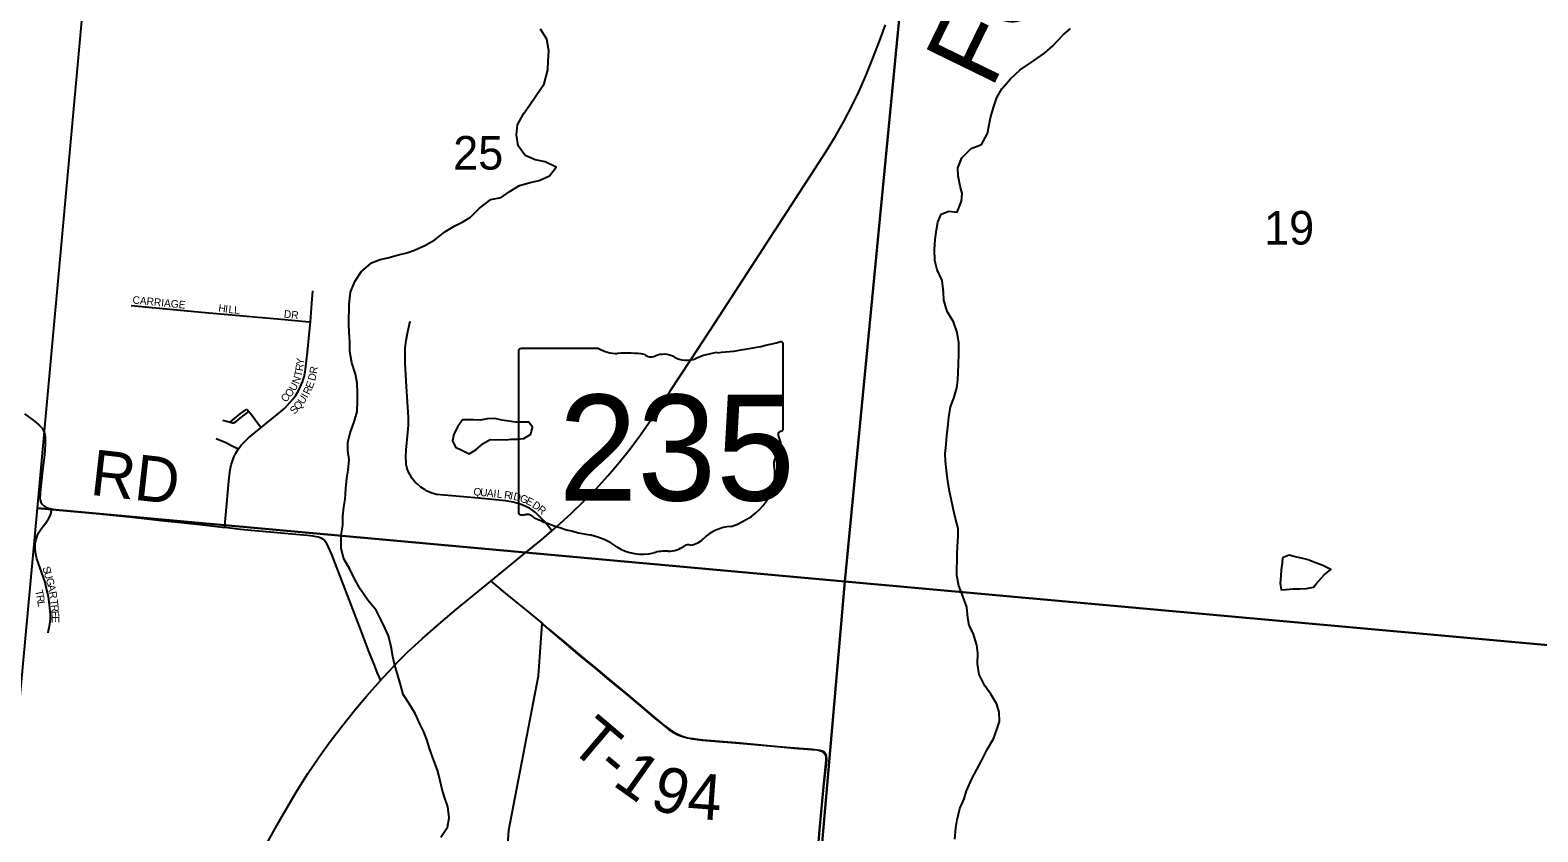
# Model space of a CAD drawing. Extents: x 0 to 680, y 0 to 440.
# Drawn here: x 166.66 to 196.03, y 357.26 to 372.88 of the extents above; entities that cross this region are included whole.
import ezdxf

# ---------------------------------------------------------------- set-up
doc = ezdxf.new("R2010")
doc.units = 0
for name, color, linetype in [('GM_X_Corporation', 7, 'Continuous'), ('GM_X_Minor_Lake', 7, 'Continuous'), ('GM_X_Minor_River', 7, 'Continuous'), ('GM_X_Minor_River_Text', 7, 'Continuous'), ('GM_X_Section', 7, 'Continuous'), ('GM_X_Section_Text', 7, 'Continuous'), ('GM_X_State_Location', 7, 'Continuous'), ('GM_X_State_Route', 7, 'Continuous'), ('GM_X_State_Shield', 7, 'Continuous'), ('GM_X_Township_Road', 7, 'Continuous'), ('GM_X_Township_Road_Text', 7, 'Continuous'), ('GM_X_Township_Subdivision', 7, 'Continuous'), ('GM_X_Township_Subdivision_Text', 7, 'Continuous')]:
    doc.layers.add(name, color=color, linetype=linetype)

msp = doc.modelspace()

# ---------------------------------------------------------------- linework, layer by layer
at = {"layer": 'GM_X_Corporation'}
msp.add_lwpolyline([(175.704, 353.375), (175.98, 357.29), (176.006, 357.427), (176.56, 360.297), (176.63, 361.309), (176.754, 361.204), (177.052, 360.953), (177.38, 360.675), (177.669, 360.438), (177.947, 360.205), (178.285, 359.928), (178.583, 359.677), (178.842, 359.456), (178.993, 359.333), (179.109, 359.244), (179.19, 359.191), (179.277, 359.146), (179.367, 359.111), (179.461, 359.085), (179.557, 359.067), (179.75, 359.045), (180.478, 358.986), (181.217, 358.917), (181.544, 358.889), (181.887, 358.862), (181.984, 358.852), (182.033, 358.844), (182.077, 358.829), (182.114, 358.808), (182.145, 358.765), (182.156, 358.727), (182.159, 358.663), (182.154, 358.578), (182.106, 358.135), (182.034, 357.36), (181.988, 356.826)], dxfattribs=at)
at = {"layer": 'GM_X_Minor_Lake'}
for points in [[(175.078, 365.285), (174.987, 365.155), (174.914, 365.002), (174.883, 364.871), (174.941, 364.752), (175.082, 364.684), (175.212, 364.623), (175.338, 364.699), (175.482, 364.822), (175.619, 364.898), (175.928, 364.894), (176.023, 364.904), (176.083, 364.906)], [(176.083, 364.906), (176.154, 364.909), (176.278, 364.919), (176.41, 365.007), (176.441, 365.143), (176.371, 365.239), (176.241, 365.24), (176.11, 365.236), (175.986, 365.255), (175.849, 365.275), (175.713, 365.312), (175.559, 365.302), (175.428, 365.28), (175.292, 365.282), (175.078, 365.285)], [(191.056, 362.592), (191.049, 362.497), (191.029, 362.361), (191.022, 362.242), (191.008, 362.099), (191.03, 361.974), (191.12, 361.979), (191.262, 361.989), (191.387, 361.988), (191.524, 361.998), (191.655, 362.02), (191.709, 362.085)], [(191.709, 362.085), (191.758, 362.144), (191.866, 362.262), (191.993, 362.367), (191.839, 362.446), (191.685, 362.502), (191.555, 362.557), (191.424, 362.588), (191.3, 362.613), (191.181, 362.644), (191.056, 362.592)]]:
    msp.add_lwpolyline(points, dxfattribs=at)
at = {"layer": 'GM_X_Minor_River'}
for points in [[(173.573, 361.221), (173.498, 361.377), (173.399, 361.574), (173.236, 361.772), (173.096, 361.976), (172.985, 362.174), (172.887, 362.377), (172.771, 362.574), (172.72, 362.777), (172.717, 363.039), (172.749, 363.228), (172.751, 363.407), (172.771, 363.579), (172.797, 363.739), (172.811, 363.946), (172.826, 364.148), (172.852, 364.302), (172.872, 364.51), (172.85, 364.683), (172.846, 364.843), (172.89, 365.027), (172.97, 365.246), (173.026, 365.447), (173.035, 365.649), (173.036, 365.803), (173.027, 366), (172.994, 366.172), (172.925, 366.393), (172.886, 366.613), (172.883, 366.804), (172.873, 366.988), (172.869, 367.148), (172.874, 367.54), (172.901, 367.772), (172.98, 367.979), (173.107, 368.167), (173.311, 368.343), (173.478, 368.406), (173.627, 368.44), (173.836, 368.497), (173.996, 368.536), (174.145, 368.588), (174.348, 368.68), (174.54, 368.791), (174.738, 368.943), (174.929, 369.065), (175.084, 369.141), (175.234, 369.234), (175.414, 369.41), (175.63, 369.579), (175.832, 369.618), (175.988, 369.723), (176.191, 369.846), (176.424, 369.914), (176.572, 369.948), (176.775, 370.04), (176.902, 370.205), (176.69, 370.309), (176.494, 370.347), (176.299, 370.432), (176.165, 370.624), (176.132, 370.833), (176.153, 371.028), (176.268, 371.247), (176.395, 371.418), (176.516, 371.6), (176.673, 371.83), (176.742, 372.102), (176.75, 372.281), (176.764, 372.471), (176.725, 372.697), (176.597, 372.894)], [(185.942, 372.1), (186.204, 372.277), (186.42, 372.429), (186.582, 372.569), (186.775, 372.775), (186.925, 372.91)], [(184.555, 369.349), (184.715, 369.329), (184.8, 369.542), (184.814, 369.69), (184.774, 369.839), (184.735, 370.036), (184.731, 370.196), (184.805, 370.391), (184.991, 370.567), (185.188, 370.648), (185.304, 370.86), (185.367, 371.168), (185.423, 371.37), (185.49, 371.565), (185.587, 371.73), (185.756, 371.924), (185.942, 372.1)], [(184.669, 357.113), (184.69, 357.333), (184.715, 357.487), (184.766, 357.712), (184.851, 357.901), (184.901, 358.055), (185.005, 358.291), (185.102, 358.468), (185.187, 358.64), (185.302, 358.858), (185.424, 359.07), (185.491, 359.248), (185.541, 359.408), (185.531, 359.586), (185.486, 359.741), (185.375, 359.939), (185.253, 360.101), (185.143, 360.322), (185.11, 360.53), (185.118, 360.738), (185.102, 360.893), (185.028, 361.125), (184.947, 361.275), (184.925, 361.424), (184.904, 361.632), (184.829, 361.847), (184.749, 362.05), (184.71, 362.252), (184.715, 362.668), (184.723, 362.817), (184.737, 363.019), (184.733, 363.167), (184.682, 363.358), (184.637, 363.555), (184.598, 363.745), (184.57, 363.894), (184.537, 364.085), (184.51, 364.293), (184.488, 364.477), (184.484, 364.626), (184.504, 364.804), (184.518, 364.982), (184.532, 365.136), (184.552, 365.332), (184.584, 365.534), (184.652, 365.705), (184.708, 365.907), (184.727, 366.055), (184.735, 366.203), (184.743, 366.364), (184.746, 366.572), (184.748, 366.785), (184.715, 366.988), (184.647, 367.191), (184.524, 367.394), (184.456, 367.615), (184.452, 367.77), (184.425, 367.996), (184.327, 368.205), (184.282, 368.39), (184.272, 368.604), (184.287, 368.794), (184.313, 368.983), (184.338, 369.132), (184.406, 369.291), (184.555, 369.349)], [(174.656, 357.155), (174.789, 357.344), (174.821, 357.528), (174.794, 357.742), (174.725, 357.951), (174.68, 358.106), (174.635, 358.308), (174.595, 358.457), (174.52, 358.649), (174.44, 358.881), (174.394, 359.036), (174.325, 359.204), (174.25, 359.359), (174.158, 359.562), (174.036, 359.766), (173.925, 359.934), (173.874, 360.13), (173.817, 360.327), (173.754, 360.524), (173.726, 360.673), (173.693, 360.863), (173.642, 361.072), (173.573, 361.221)]]:
    msp.add_lwpolyline(points, dxfattribs=at)
at = {"layer": 'GM_X_Section'}
for points in [[(168.24, 379.344), (184.04, 377.807), (182.529, 362.131), (166.804, 363.56)], [(184.04, 377.807), (199.896, 376.255), (198.387, 360.701), (182.529, 362.131)], [(166.804, 363.56), (182.529, 362.131), (181.181, 346.635), (165.367, 348.048)], [(182.529, 362.131), (198.387, 360.701), (196.814, 345.237), (181.181, 346.635)]]:
    msp.add_lwpolyline(points, close=True, dxfattribs=at)
at = {"layer": 'GM_X_State_Route'}
msp.add_lwpolyline([(171.291, 357.062), (171.469, 357.391), (171.636, 357.688), (171.86, 358.064), (172.069, 358.393), (172.287, 358.716), (172.486, 358.992), (172.722, 359.302), (172.994, 359.646), (173.214, 359.906), (173.481, 360.202), (173.54, 360.268), (173.839, 360.587), (174.012, 360.759), (174.299, 361.022), (174.664, 361.344), (174.961, 361.595), (175.633, 362.143), (176.28, 362.671), (176.619, 362.947), (176.82, 363.121), (176.913, 363.201), (177.201, 363.462), (177.446, 363.698), (177.683, 363.941), (177.912, 364.193), (178.132, 364.452), (178.344, 364.718), (178.546, 364.991), (178.77, 365.309), (179.12, 365.835), (179.521, 366.444), (179.999, 367.178), (181.563, 369.583), (182.168, 370.523), (182.346, 370.813), (182.514, 371.108), (182.672, 371.409), (182.798, 371.672), (182.936, 371.983), (183.083, 372.343), (183.205, 372.66), (183.319, 372.981)], dxfattribs=at)
at = {"layer": 'GM_X_State_Shield'}
for p, q in [((176.169, 366.621), (176.169, 363.489)), ((177.731, 366.675), (176.22, 366.675)), ((181.328, 365.114), (181.328, 366.753)), ((181.328, 365.115), (181.328, 365.114))]:
    msp.add_line(p, q, dxfattribs=at)
for centre, major_axis, start_param, end_param in [((176.228, 366.628), (0.0598, 0), 1.712693, 3.28349), ((178.091, 367.039), (0.58, 0), 4.042523, 4.731795), ((178.283, 364.917), (2.081, 0), 1.404758, 1.657858), ((178.756, 366.644), (0.167, 0), 3.836095, 5.185415), ((179.001, 366.282), (0.348, 0), 0.950623, 2.079405), ((180.189, 365.719), (1.101, 0), 1.699011, 2.107814), ((179.491, 370.946), (5.471, 0), 4.814394, 5.042369), ((181.271, 366.76), (0.0574, 0), 6.141152, 7.989035), ((179.45, 366.779), (0.418, 0), 4.081561, 5.145723), ((181.315, 364.994), (0.0889, 0), 1.883978, 3.671073), ((181.267, 365.108), (0.0615, 0), 5.05454, 6.418171), ((180.75, 364.787), (0.534, 0), 5.934695, 6.695948), ((181.534, 364.428), (0.388, 0), 2.387724, 3.262537), ((179.797, 364.22), (1.368, 0), 5.101752, 6.440018), ((176.229, 363.482), (0.0603, 0), 3.00124, 4.508301), ((176.238, 363.802), (0.46, 0), 4.665946, 4.897461), ((176.332, 363.308), (0.166, 0), 0.519207, 1.627899), ((178.427, 366.123), (3.951, 0), 4.195997, 4.488961), ((177.249, 362.082), (1.236, 0), 0.823519, 1.323587), ((180.374, 362.609), (0.749, 0), 1.647645, 2.488434), ((178.586, 363.293), (0.784, 0), 4.026481, 4.996735), ((179.039, 362.21), (0.645, 0), 1.495662, 1.94098), ((179.097, 363.058), (0.418, 0), 4.691044, 5.507374), ((179.475, 362.755), (0.118, 0), 1.147584, 2.315152), ((179.425, 363.185), (0.442, 0), 4.937069, 5.64225)]:
    msp.add_ellipse(centre, major_axis=major_axis, ratio=0.8, start_param=start_param, end_param=end_param, dxfattribs=at)
at = {"layer": 'GM_X_Township_Road'}
for points in [[(166.548, 365.399), (166.716, 365.279), (166.784, 365.225), (166.825, 365.188), (166.856, 365.163), (166.89, 365.121), (166.913, 365.082), (166.931, 365.036), (166.943, 364.995), (166.952, 364.944), (166.954, 364.894), (166.952, 364.795), (166.936, 364.6), (166.902, 364.287), (166.856, 363.869), (166.851, 363.811), (166.849, 363.765), (166.851, 363.727), (166.866, 363.681), (166.89, 363.639), (166.924, 363.605), (166.965, 363.58), (167.01, 363.562), (167.075, 363.55)], [(167.075, 363.55), (167.109, 363.544), (167.229, 363.528), (167.519, 363.498), (167.878, 363.463), (168.593, 363.391), (169.276, 363.315), (169.607, 363.28), (170.08, 363.234), (170.405, 363.195), (170.45, 363.19)], [(170.45, 363.19), (170.758, 363.154), (171.033, 363.127), (171.403, 363.094), (171.753, 363.062), (172.06, 363.034), (172.165, 363.021), (172.224, 363.012), (172.278, 363.001), (172.319, 362.986), (172.356, 362.968), (172.391, 362.938), (172.418, 362.898), (172.463, 362.805), (172.527, 362.66), (173.068, 361.254), (173.257, 360.755), (173.357, 360.502), (173.42, 360.349), (173.481, 360.202)], [(175.633, 362.143), (175.752, 362.043), (175.911, 361.909), (176.088, 361.762), (176.248, 361.633), (176.504, 361.428), (176.612, 361.337)], [(176.612, 361.337), (176.639, 361.314), (176.763, 361.208), (177.061, 360.958), (177.389, 360.68), (177.678, 360.443), (177.956, 360.209), (178.295, 359.932), (178.592, 359.681), (178.851, 359.46), (179.002, 359.337), (179.118, 359.248), (179.199, 359.195), (179.286, 359.15), (179.377, 359.115), (179.47, 359.089), (179.566, 359.072), (179.759, 359.05), (180.487, 358.99), (181.226, 358.921), (181.553, 358.893), (181.896, 358.867), (181.993, 358.856), (182.043, 358.848), (182.082, 358.835)], [(182.082, 358.835), (182.087, 358.833), (182.123, 358.812), (182.155, 358.77), (182.165, 358.731), (182.168, 358.668), (182.163, 358.582), (182.115, 358.139), (182.043, 357.364), (181.997, 356.83), (181.94, 356.2), (181.87, 355.425), (181.833, 354.988), (181.791, 354.552), (181.788, 354.503), (181.789, 354.481), (181.789, 354.473)]]:
    msp.add_lwpolyline(points, dxfattribs=at)
at = {"layer": 'GM_X_Township_Subdivision'}
for points in [[(172.118, 367.191), (172.148, 367.554), (172.165, 367.794)], [(168.624, 367.514), (170.071, 367.374), (170.587, 367.329), (171.029, 367.291), (171.551, 367.243), (172.027, 367.199), (172.118, 367.191)], [(171.159, 365.133), (171.505, 365.412), (171.618, 365.513), (171.719, 365.618), (171.78, 365.691), (171.833, 365.765), (171.883, 365.847), (171.928, 365.933), (171.965, 366.023), (171.996, 366.12), (172.017, 366.22), (172.062, 366.602), (172.108, 367.072), (172.118, 367.191)], [(176.82, 363.121), (176.734, 363.23), (176.674, 363.306), (176.609, 363.377), (176.503, 363.476), (176.426, 363.536), (176.385, 363.562), (176.343, 363.585), (176.254, 363.624), (176.162, 363.656), (176.068, 363.679), (175.925, 363.702), (175.395, 363.755), (175.099, 363.78), (174.721, 363.813), (174.575, 363.831), (174.482, 363.857), (174.437, 363.874), (174.393, 363.895), (174.351, 363.919), (174.271, 363.974), (174.196, 364.035), (174.161, 364.069), (174.128, 364.105), (174.099, 364.143), (174.073, 364.184), (174.05, 364.227), (174.03, 364.271), (174.012, 364.316), (173.997, 364.362), (173.986, 364.41), (173.98, 364.458), (173.976, 364.554), (173.984, 364.7), (174.018, 365.037), (174.027, 365.182), (174.027, 365.328), (173.992, 365.931), (173.966, 366.393), (173.961, 366.538), (173.965, 366.683), (173.981, 366.828), (174.01, 366.97), (174.063, 367.207)], [(170.557, 365.236), (170.642, 365.312), (170.752, 365.401), (170.88, 365.492)], [(170.557, 365.236), (170.602, 365.227), (170.62, 365.226), (170.637, 365.23), (170.671, 365.251), (170.713, 365.284), (170.784, 365.344), (170.831, 365.381), (170.919, 365.446)], [(170.88, 365.492), (170.919, 365.446)], [(170.919, 365.446), (170.963, 365.394), (171.108, 365.2), (171.159, 365.133)], [(170.415, 365.278), (170.511, 365.248), (170.557, 365.236)], [(170.715, 364.717), (170.772, 364.79), (170.841, 364.862), (170.913, 364.932), (171.153, 365.128), (171.159, 365.133)], [(170.28, 364.918), (170.325, 364.901), (170.458, 364.846), (170.633, 364.758), (170.715, 364.717)], [(170.45, 363.19), (170.46, 363.29), (170.538, 364.161), (170.555, 364.308), (170.576, 364.404), (170.599, 364.481), (170.625, 364.556), (170.662, 364.631), (170.711, 364.712), (170.715, 364.717)], [(167.04, 361.621), (167.028, 361.737), (167.013, 361.834), (166.973, 362.025), (166.949, 362.119), (166.918, 362.211), (166.854, 362.394), (166.791, 362.576), (166.769, 362.668), (166.762, 362.715), (166.758, 362.762), (166.757, 362.809), (166.759, 362.856), (166.765, 362.903), (166.774, 362.95), (166.787, 362.995), (166.803, 363.039), (166.823, 363.081), (166.847, 363.122), (166.873, 363.161), (166.964, 363.274), (167.019, 363.355), (167.044, 363.397), (167.065, 363.468), (167.075, 363.55)], [(167.01, 361.132), (167.018, 361.177), (167.033, 361.263), (167.048, 361.349), (167.055, 361.399), (167.057, 361.449), (167.053, 361.498), (167.04, 361.621)]]:
    msp.add_lwpolyline(points, dxfattribs=at)

# ---------------------------------------------------------------- texts
at = {"layer": 'GM_X_Minor_River_Text'}
msp.add_text('Fork', height=1.482, rotation=64.0019, dxfattribs=at).set_placement((185.384, 371.707))
at = {"layer": 'GM_X_Section_Text'}
for s, p in [('25', (174.899, 370.158)), ('19', (190.695, 368.698))]:
    msp.add_text(s, height=0.6552, rotation=0, dxfattribs=at).set_placement(p)
at = {"layer": 'GM_X_State_Location'}
for s in ['s', 'r']:
    msp.add_text(s, height=0.00296, dxfattribs=at).set_placement((178.691, 364.847))
msp.add_text('235', height=0.00296, rotation=0, dxfattribs=at).set_placement((177.644, 364.631))
at = {"layer": 'GM_X_State_Shield'}
msp.add_text('235', height=2.0637, dxfattribs=at).set_placement((176.951, 363.71))
at = {"layer": 'GM_X_Township_Road_Text'}
for s, height, rotation, p in [('RD', 0.8894, 353.5502, (167.809, 363.826)), ('T', 0.889, 319.6446, (177.127, 358.898)), ('-', 0.889, 320.0589, (177.639, 358.463)), ('1', 0.889, 324.633, (177.98, 358.181)), ('9', 0.889, 342.7055, (178.7, 357.729)), ('4', 0.889, 355.7773, (179.44, 357.525))]:
    msp.add_text(s, height=height, rotation=rotation, dxfattribs=at).set_placement(p)
at = {"layer": 'GM_X_Township_Subdivision_Text'}
for s, height, rotation, p in [('CARRIAGE', 0.1482, 354.3694, (168.647, 367.55)), ('H', 0.148, 351.975, (170.318, 367.394)), ('I', 0.148, 351.9786, (170.447, 367.375)), ('L', 0.148, 353.8077, (170.516, 367.366)), ('L', 0.148, 356.8026, (170.628, 367.354)), ('DR', 0.1482, 353.9946, (171.595, 367.276)), ('T', 0.148, 76.9637, (171.942, 366.111)), ('R', 0.148, 82.0598, (171.968, 366.226)), ('Y', 0.148, 84.2306, (171.985, 366.349)), ('R', 0.148, 80.7833, (172.242, 366.173)), ('U', 0.148, 60.7108, (171.817, 365.831)), ('N', 0.148, 70.1259, (171.892, 365.969)), ('E', 0.148, 69.7109, (172.156, 365.88)), ('D', 0.148, 75.9575, (172.207, 366.033)), ('C', 0.148, 47.3448, (171.634, 365.613)), ('O', 0.148, 51.0895, (171.72, 365.707)), ('Q', 0.148, 49.7891, (171.885, 365.463)), ('U', 0.148, 55.5692, (171.979, 365.575)), ('I', 0.148, 60.9807, (172.061, 365.696)), ('R', 0.148, 63.3906, (172.096, 365.759)), ('S', 0.148, 45.8309, (171.805, 365.38)), ('Q', 0.148, 354.1546, (175.288, 363.816)), ('U', 0.148, 354.1459, (175.418, 363.802)), ('A', 0.148, 354.1317, (175.548, 363.789)), ('I', 0.148, 354.1625, (175.678, 363.776)), ('L', 0.148, 354.1426, (175.743, 363.769)), ('R', 0.148, 352.1807, (175.884, 363.754)), ('I', 0.148, 350.3795, (175.999, 363.738)), ('D', 0.148, 347.1274, (176.061, 363.728)), ('G', 0.148, 338.3772, (176.183, 363.701)), ('E', 0.148, 334.3452, (176.301, 363.654)), ('D', 0.148, 323.9999, (176.423, 363.592)), ('R', 0.148, 320.0467, (176.526, 363.517)), ('S', 0.148, 285.7259, (166.897, 362.404)), ('U', 0.148, 285.7356, (166.925, 362.303)), ('G', 0.148, 285.7277, (166.96, 362.178)), ('T', 0.148, 282.6118, (166.755, 361.955)), ('R', 0.148, 279.9095, (166.778, 361.855)), ('A', 0.148, 282.4352, (166.995, 362.055)), ('R', 0.148, 279.7857, (167.023, 361.929)), ('L', 0.148, 277.6876, (166.798, 361.74)), ('T', 0.148, 276.8471, (167.047, 361.776)), ('R', 0.148, 276.1672, (167.06, 361.673)), ('E', 0.148, 273.9377, (167.072, 361.558)), ('E', 0.148, 269.4126, (167.079, 361.457))]:
    msp.add_text(s, height=height, rotation=rotation, dxfattribs=at).set_placement(p)

doc.saveas('drawing.dxf')
